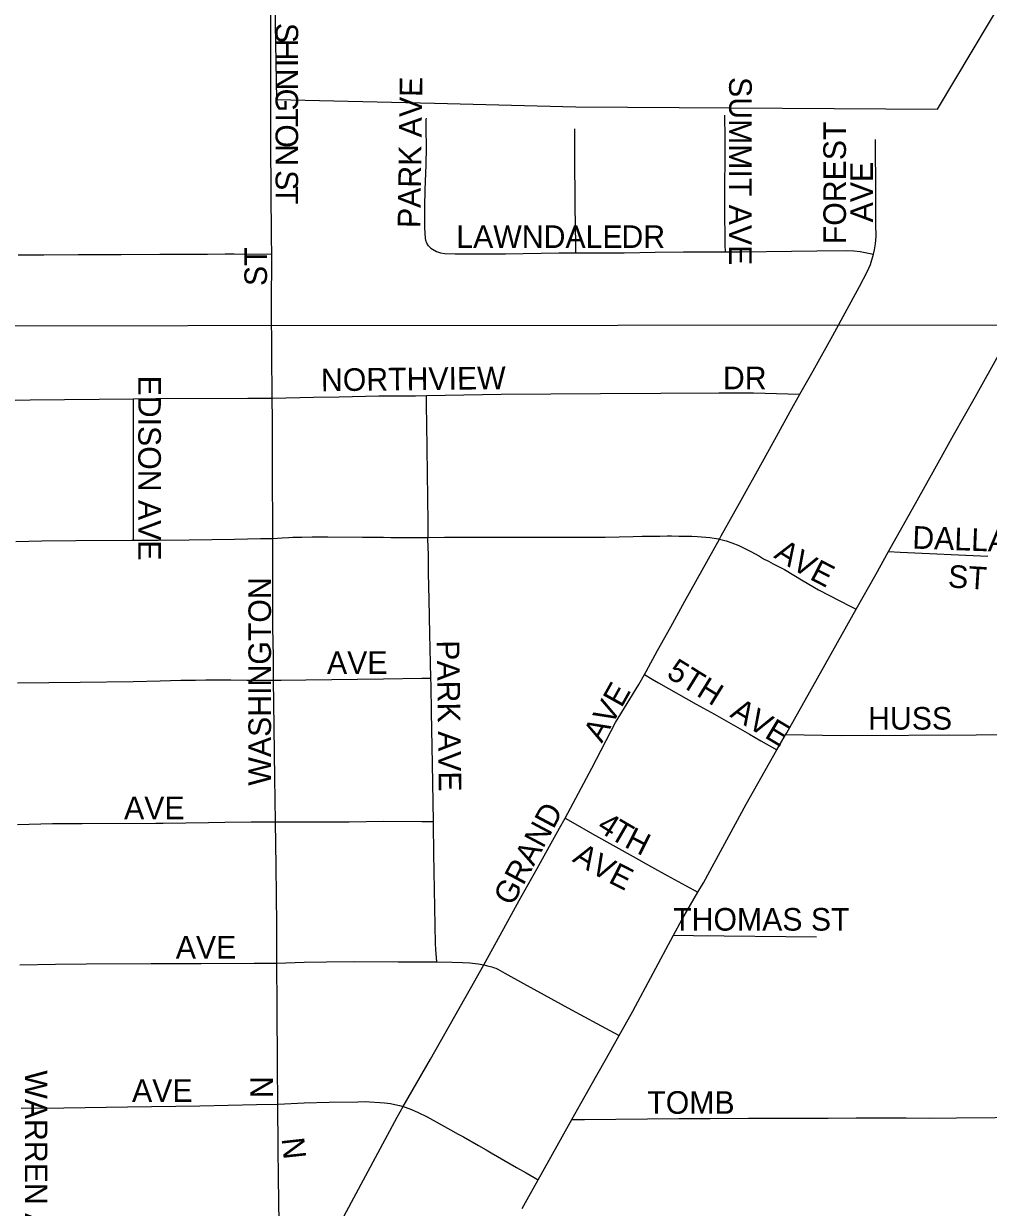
# Model space of a CAD drawing. Extents: x 0 to 34, y 0 to 22.
# Drawn here: x 5.7136 to 5.9157, y 19.0628 to 19.3105 of the extents above; entities that cross this region are included whole.
import ezdxf

# ---------------------------------------------------------------- set-up
doc = ezdxf.new("R2010")
doc.units = 0
for name, color, linetype in [('GM_X_City_Street', 7, 'Continuous'), ('GM_X_City_Street_Text', 7, 'Continuous'), ('GM_X_Corporation', 7, 'Continuous'), ('GM_X_Section', 7, 'Continuous'), ('GM_X_State_Route', 7, 'Continuous')]:
    doc.layers.add(name, color=color, linetype=linetype)

msp = doc.modelspace()

# ---------------------------------------------------------------- linework, layer by layer
at = {"layer": 'GM_X_City_Street'}
for points in [[(5.7654, 19.29223), (5.76542, 19.29959), (5.76542, 19.31041), (5.76532, 19.31558), (5.76525, 19.31805), (5.76522, 19.31888), (5.76515, 19.31975), (5.76509, 19.32037), (5.76498, 19.32111), (5.76481, 19.32197), (5.76457, 19.32302), (5.76405, 19.32485), (5.76369, 19.32579), (5.76306, 19.32705), (5.76236, 19.32835), (5.75928, 19.33377), (5.75799, 19.33654), (5.75771, 19.33738), (5.75758, 19.33792), (5.75747, 19.33874)], [(5.76558, 19.26236), (5.76555, 19.26572), (5.76555, 19.2659), (5.76539, 19.28525), (5.7654, 19.29223)], [(5.79864, 19.26381), (5.79843, 19.26406), (5.79808, 19.26461), (5.79787, 19.26513), (5.79776, 19.26563), (5.79763, 19.2678), (5.79767, 19.27236), (5.7977, 19.27575), (5.79792, 19.28099), (5.79799, 19.28469), (5.79795, 19.28844), (5.79796, 19.29047), (5.79801, 19.29078)], [(5.86059, 19.26276), (5.86058, 19.26417), (5.86051, 19.27231), (5.86053, 19.28648), (5.86046, 19.29138)], [(5.82927, 19.26258), (5.82925, 19.26424), (5.82911, 19.27243), (5.82911, 19.27674), (5.8291, 19.27889), (5.8291, 19.28442), (5.82906, 19.28663), (5.82904, 19.28853)], [(5.89164, 19.26229), (5.89185, 19.2632), (5.89202, 19.26443), (5.89215, 19.26605), (5.89214, 19.26852), (5.89209, 19.27489), (5.89206, 19.28632)], [(5.71245, 19.26217), (5.71786, 19.26217), (5.72502, 19.26223), (5.73404, 19.26224), (5.74213, 19.26229), (5.74556, 19.26231), (5.74837, 19.26231), (5.7521, 19.26233), (5.75584, 19.26234), (5.75772, 19.26236), (5.75986, 19.26233), (5.76558, 19.26236)], [(5.76568, 19.23218), (5.76555, 19.25114), (5.76558, 19.26236)], [(5.79864, 19.26381), (5.79877, 19.26369), (5.79892, 19.26357), (5.79928, 19.26332), (5.80006, 19.26288), (5.80095, 19.2626), (5.80186, 19.26245), (5.80403, 19.2624), (5.81458, 19.26239), (5.82575, 19.26257), (5.82927, 19.26258)], [(5.82927, 19.26258), (5.83568, 19.2626), (5.8394, 19.26258), (5.84592, 19.2627), (5.85181, 19.26278), (5.85957, 19.26276), (5.86059, 19.26276)], [(5.86059, 19.26276), (5.86391, 19.26276), (5.87974, 19.26303), (5.88594, 19.26307), (5.88748, 19.26301), (5.88883, 19.26284), (5.89164, 19.26229)], [(5.8762, 19.23296), (5.87896, 19.23789), (5.88307, 19.24525), (5.88872, 19.25555), (5.89032, 19.25859), (5.89096, 19.26016), (5.89164, 19.26229)], [(5.76568, 19.23218), (5.7743, 19.23238), (5.77971, 19.23244), (5.78805, 19.23261), (5.79568, 19.23267), (5.79798, 19.23271)], [(5.79798, 19.23271), (5.81362, 19.233), (5.83445, 19.23313), (5.84708, 19.23323), (5.85922, 19.23327), (5.86278, 19.23324), (5.86649, 19.23324), (5.87374, 19.23303), (5.8762, 19.23296)], [(5.79832, 19.20301), (5.79835, 19.20612), (5.79807, 19.22678), (5.79801, 19.23052), (5.79798, 19.23271)], [(5.85936, 19.20267), (5.85973, 19.20334), (5.86388, 19.21083), (5.86803, 19.21819), (5.87132, 19.22411), (5.87419, 19.22937), (5.8762, 19.23296)], [(5.71187, 19.23176), (5.71498, 19.23181), (5.73664, 19.23205)], [(5.73664, 19.23205), (5.74128, 19.2321), (5.76055, 19.23218), (5.76568, 19.23218)], [(5.73665, 19.20241), (5.73665, 19.20352), (5.73664, 19.22976), (5.73664, 19.23205)], [(5.7658, 19.20281), (5.76581, 19.20756), (5.76578, 19.21335), (5.76577, 19.22079), (5.76574, 19.22389), (5.76575, 19.2276), (5.76568, 19.23218)], [(5.7658, 19.20281), (5.76774, 19.20294), (5.76919, 19.20301), (5.77003, 19.20303), (5.77191, 19.20305), (5.77407, 19.20312), (5.77737, 19.20312), (5.78463, 19.20305), (5.78773, 19.20303), (5.78896, 19.20303), (5.79051, 19.20302), (5.79174, 19.20301), (5.79329, 19.203), (5.79452, 19.20298), (5.79832, 19.20301)], [(5.79894, 19.17356), (5.79885, 19.17668), (5.79873, 19.1828), (5.79856, 19.19), (5.79844, 19.19555), (5.79839, 19.19929), (5.79831, 19.20271), (5.79832, 19.20301)], [(5.79832, 19.20301), (5.80175, 19.20303), (5.81426, 19.20304), (5.82065, 19.20304), (5.82968, 19.20305), (5.83542, 19.20308), (5.84131, 19.2032), (5.84316, 19.20324), (5.84685, 19.2033), (5.84839, 19.20331), (5.84931, 19.20332), (5.85085, 19.2033), (5.85237, 19.20329), (5.85358, 19.20325), (5.85474, 19.20321), (5.8556, 19.20315), (5.85647, 19.20309), (5.85737, 19.20301), (5.85828, 19.20287), (5.85921, 19.20271), (5.85936, 19.20267)], [(5.71201, 19.20213), (5.71747, 19.2023), (5.72454, 19.20237), (5.7363, 19.20241), (5.73665, 19.20241)], [(5.73665, 19.20241), (5.74181, 19.20244), (5.74828, 19.20252), (5.75301, 19.20259), (5.75779, 19.20265), (5.76321, 19.20279), (5.7658, 19.20281)], [(5.76597, 19.17315), (5.76593, 19.17799), (5.76584, 19.1842), (5.76583, 19.19133), (5.76585, 19.19436), (5.76581, 19.19808), (5.76579, 19.2004), (5.7658, 19.20281)], [(5.84364, 19.17429), (5.84403, 19.17496), (5.84637, 19.17933), (5.84916, 19.1843), (5.85212, 19.18965), (5.85936, 19.20267)], [(5.85936, 19.20267), (5.86074, 19.20231), (5.86194, 19.2019), (5.8634, 19.20129), (5.86507, 19.20046), (5.8659, 19.20005), (5.86772, 19.19905), (5.86818, 19.19878), (5.86861, 19.19854), (5.86961, 19.19801), (5.87063, 19.19751), (5.87295, 19.19626), (5.87692, 19.1939), (5.88013, 19.19205), (5.88675, 19.18861), (5.88799, 19.18797)], [(5.89477, 19.20004), (5.89722, 19.19992), (5.91559, 19.1991)], [(5.71237, 19.17257), (5.72543, 19.17273), (5.73658, 19.17286), (5.74223, 19.17298), (5.74655, 19.17309), (5.74964, 19.17314), (5.7518, 19.17316), (5.75365, 19.17317), (5.75519, 19.17317), (5.75703, 19.17318), (5.76035, 19.17315), (5.76597, 19.17315)], [(5.76597, 19.17315), (5.76757, 19.17314), (5.77275, 19.17318), (5.789, 19.17341), (5.79704, 19.17353), (5.79894, 19.17356)], [(5.76639, 19.14349), (5.76627, 19.15267), (5.7662, 19.15778), (5.76609, 19.16342), (5.76597, 19.17315)], [(5.79947, 19.14356), (5.79923, 19.15558), (5.79906, 19.16644), (5.79898, 19.17199), (5.79894, 19.17356)], [(5.82702, 19.14422), (5.83261, 19.1547), (5.83761, 19.16424), (5.84246, 19.17221), (5.84364, 19.17429)], [(5.84364, 19.17429), (5.84524, 19.17335), (5.84659, 19.17255), (5.85449, 19.16812), (5.85831, 19.16598), (5.86565, 19.1618), (5.86804, 19.16044), (5.8714, 19.15853)], [(5.95744, 19.16193), (5.94044, 19.16169), (5.91311, 19.1616), (5.88486, 19.16146), (5.87318, 19.16166)], [(5.71236, 19.1429), (5.71964, 19.1431), (5.72585, 19.14315), (5.74131, 19.1432), (5.74284, 19.14322), (5.75237, 19.14333), (5.75577, 19.14339), (5.7613, 19.14346), (5.76494, 19.1435), (5.76639, 19.14349)], [(5.76639, 19.14349), (5.77289, 19.14347), (5.78183, 19.14349), (5.78892, 19.14358), (5.79699, 19.14356), (5.79947, 19.14356)], [(5.76665, 19.11387), (5.76664, 19.12189), (5.76654, 19.1342), (5.76639, 19.14349)], [(5.80015, 19.11416), (5.79998, 19.11676), (5.7999, 19.118), (5.79956, 19.13683), (5.79948, 19.14296), (5.79947, 19.14356)], [(5.80998, 19.1135), (5.81078, 19.11492), (5.81341, 19.11973), (5.81744, 19.12701), (5.82118, 19.13371), (5.82446, 19.13964), (5.82585, 19.14212), (5.82702, 19.14422)], [(5.82702, 19.14422), (5.82867, 19.14331), (5.83278, 19.14097), (5.83764, 19.1382), (5.84126, 19.13619), (5.84512, 19.13405), (5.84843, 19.13223), (5.85224, 19.13014), (5.85483, 19.12872)], [(5.84972, 19.11974), (5.85393, 19.11969), (5.87969, 19.11941)], [(5.71282, 19.11355), (5.72032, 19.11366), (5.72676, 19.11372), (5.7403, 19.11381), (5.75084, 19.11381), (5.76194, 19.11387), (5.76665, 19.11387)], [(5.76665, 19.11387), (5.77236, 19.11408), (5.77709, 19.11418), (5.78297, 19.11421), (5.79209, 19.11415), (5.79535, 19.11415), (5.79856, 19.11418), (5.80015, 19.11416)], [(5.76683, 19.08435), (5.76681, 19.09244), (5.76669, 19.10479), (5.76665, 19.11387)], [(5.80015, 19.11416), (5.80341, 19.11412), (5.80556, 19.11403), (5.80711, 19.11393), (5.80884, 19.11372), (5.80998, 19.1135)], [(5.79313, 19.08386), (5.79886, 19.09382), (5.80391, 19.10279), (5.8072, 19.10859), (5.80998, 19.1135)], [(5.80998, 19.1135), (5.81078, 19.11335), (5.8117, 19.11312), (5.81204, 19.113), (5.81252, 19.11282), (5.81294, 19.11262), (5.81443, 19.11182), (5.81832, 19.10962), (5.82839, 19.10409), (5.83638, 19.09982), (5.83834, 19.09877)], [(5.71311, 19.08354), (5.72204, 19.08361), (5.7354, 19.08378), (5.75051, 19.08399), (5.76241, 19.0843), (5.76683, 19.08435)], [(5.76683, 19.08435), (5.77241, 19.08463), (5.77761, 19.0848), (5.78363, 19.08487), (5.7853, 19.08489), (5.78607, 19.08488), (5.78821, 19.08473), (5.78918, 19.08464), (5.79048, 19.08448), (5.79138, 19.08433), (5.79233, 19.0841), (5.7931, 19.08387), (5.79313, 19.08386)], [(5.76711, 19.05456), (5.76711, 19.05656), (5.76711, 19.05942), (5.76698, 19.06897), (5.7669, 19.07523), (5.76683, 19.08435)], [(5.77708, 19.05392), (5.77875, 19.0572), (5.79185, 19.08163), (5.79313, 19.08386)], [(5.79313, 19.08386), (5.79454, 19.08338), (5.79613, 19.08271), (5.79812, 19.08172), (5.80301, 19.079), (5.80463, 19.0781), (5.80572, 19.07752), (5.80892, 19.0757), (5.8105, 19.07478), (5.81156, 19.07416), (5.8129, 19.0734), (5.81423, 19.07263), (5.81555, 19.07187), (5.81684, 19.07113), (5.81886, 19.06998), (5.8214, 19.06854)], [(5.82846, 19.08114), (5.83109, 19.08117), (5.85087, 19.08138), (5.85738, 19.08136), (5.86545, 19.08142), (5.86979, 19.08141), (5.87597, 19.08146), (5.87907, 19.08142), (5.88215, 19.08141), (5.88796, 19.08148), (5.89847, 19.0815), (5.90342, 19.08145), (5.90898, 19.08151), (5.92525, 19.08167), (5.93084, 19.08169), (5.93829, 19.08183), (5.94322, 19.08181), (5.9469, 19.08183), (5.95782, 19.08191)]]:
    msp.add_lwpolyline(points, dxfattribs=at)
at = {"layer": 'GM_X_Corporation'}
msp.add_lwpolyline([(5.64766, 19.67425), (5.64458, 19.50545), (5.55962, 19.50702), (5.55519, 19.42322), (5.60755, 19.42363), (5.6657, 19.42402), (5.66454, 19.33905), (5.75747, 19.33874), (5.76605, 19.3382), (5.76613, 19.32225), (5.76655, 19.29469), (5.79971, 19.29393), (5.82931, 19.29316), (5.90505, 19.29266), (5.92294, 19.3227)], dxfattribs=at)
at = {"layer": 'GM_X_Section'}
msp.add_lwpolyline([(6.02102, 19.42485), (6.01835, 19.24752), (5.47758, 19.24709), (5.48234, 19.42421)], close=True, dxfattribs=at)
at = {"layer": 'GM_X_State_Route'}
for points in [[(5.81944, 19.06505), (5.8214, 19.06854), (5.82371, 19.07267), (5.82846, 19.08114), (5.83035, 19.0845), (5.83367, 19.09045), (5.83568, 19.09403), (5.83834, 19.09877), (5.84119, 19.10386), (5.84972, 19.11974), (5.85146, 19.12298), (5.85483, 19.12872), (5.85599, 19.13071), (5.86495, 19.14716), (5.8714, 19.15853), (5.87318, 19.16166), (5.87345, 19.16213), (5.8831, 19.17929), (5.88799, 19.18797), (5.888, 19.18799), (5.89209, 19.19524), (5.89477, 19.20004), (5.89576, 19.2018), (5.90041, 19.21011), (5.9048, 19.21799), (5.90839, 19.22442), (5.91299, 19.23253), (5.91812, 19.24176)], [(5.81802, 19.06252), (5.81944, 19.06505)]]:
    msp.add_lwpolyline(points, dxfattribs=at)

# ---------------------------------------------------------------- texts
at = {"layer": 'GM_X_City_Street_Text'}
for s, height, rotation, p in [('S', 0.00473, 270, (5.76638, 19.31072)), ('H', 0.00473, 269.9928, (5.76638, 19.30739)), ('I', 0.00473, 270, (5.76638, 19.30322)), ('N', 0.00473, 269.9928, (5.76638, 19.30114)), ('PARK AVE', 0.004735, 89.1689, (5.79669, 19.26774)), ('SUMMIT AVE', 0.004735, 270, (5.86138, 19.29938)), ('G', 0.00473, 269.9928, (5.76638, 19.29697)), ('T', 0.00473, 269.9956, (5.76638, 19.29281)), ('FOREST', 0.004735, 90, (5.88585, 19.26438)), ('O', 0.00473, 269.9928, (5.76638, 19.28947)), ('N', 0.00473, 269.9928, (5.76638, 19.28531)), ('AVE', 0.004735, 90, (5.8915, 19.26896)), ('S', 0.00473, 269.9956, (5.76638, 19.27989)), ('T', 0.00473, 269.9956, (5.76638, 19.27656)), ('LAWNDALE', 0.004735, 0, (5.80424, 19.2636)), ('DR', 0.004735, 0, (5.83883, 19.2636)), ('ST', 0.004735, 90, (5.7646, 19.25563)), ('NORTHVIEW', 0.004735, 0.6724, (5.77592, 19.2336)), ('DR', 0.004735, 0, (5.86008, 19.23402)), ('EDISON AVE', 0.004735, 270, (5.73763, 19.23688)), ('DALLAS', 0.004735, 357.8801, (5.89969, 19.20068)), ('A', 0.00473, 328.0803, (5.87055, 19.19888)), ('V', 0.00473, 329.3658, (5.87419, 19.19662)), ('E', 0.00473, 332.8524, (5.87805, 19.19435)), ('ST', 0.004735, 356.4254, (5.90712, 19.19255)), ('WASHINGTON', 0.004735, 90, (5.76544, 19.15104)), ('PARK AVE', 0.004735, 270.8286, (5.80013, 19.18144)), ('AVE', 0.004735, 0, (5.77716, 19.17444)), ('5TH', 0.004735, 328.2394, (5.84804, 19.17388)), ('AVE', 0.004735, 60.7528, (5.83472, 19.15981)), ('AVE', 0.004735, 329.0401, (5.86135, 19.16557)), ('HUSS', 0.004735, 0, (5.89049, 19.16277)), ('AVE', 0.004735, 0, (5.73466, 19.14402)), ('GRAND', 0.004735, 61.9202, (5.81596, 19.12564)), ('4', 0.00473, 327.7132, (5.83347, 19.14179)), ('T', 0.00473, 329.8039, (5.8361, 19.14014)), ('H', 0.00473, 333.0571, (5.83924, 19.13832)), ('A', 0.00473, 328.6202, (5.82836, 19.13528)), ('V', 0.00473, 330.7612, (5.83209, 19.13301)), ('E', 0.00473, 333.0328, (5.8359, 19.13088)), ('THOMAS ST', 0.004735, 0, (5.84966, 19.12069)), ('AVE', 0.004735, 0, (5.74549, 19.11485)), ('WARREN AVE', 0.004735, 270, (5.71388, 19.09146)), ('AVE', 0.004735, 0, (5.73633, 19.08485)), ('N', 0.00473, 90, (5.76585, 19.08563)), ('TOMB', 0.004735, 0, (5.84424, 19.08235)), ('N', 0.00473, 276.235, (5.76764, 19.07716))]:
    msp.add_text(s, height=height, rotation=rotation, dxfattribs=at).set_placement(p)

doc.saveas('drawing.dxf')
